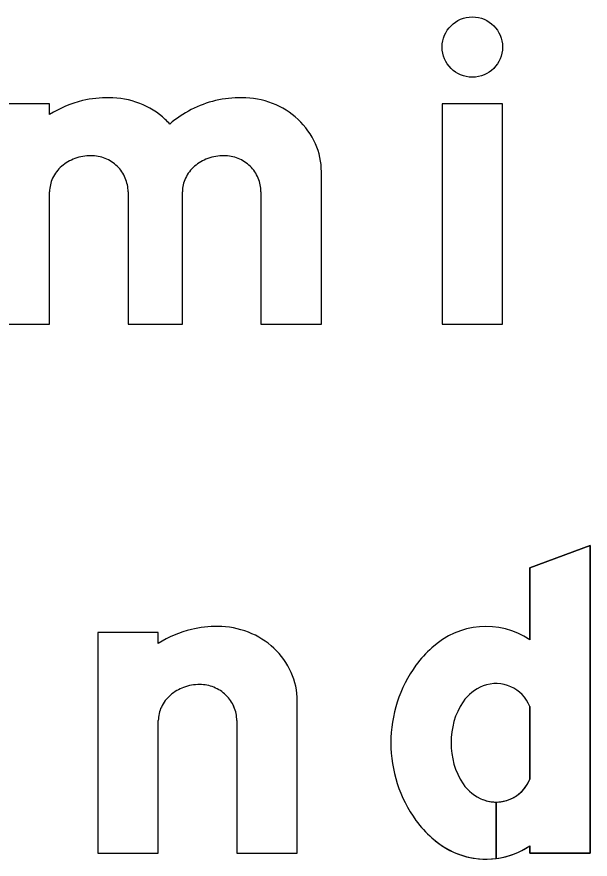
# Model space of a CAD drawing. Extents: x 2149961 to 2150220, y 145114 to 145240.
# Drawn here: x 2150205.417 to 2150207.949, y 145133.798 to 145137.515 of the extents above; entities that cross this region are included whole.
import ezdxf

# ---------------------------------------------------------------- set-up
doc = ezdxf.new("R2010")
doc.units = 0
for name, color, linetype in [('GSBWFILL', 7, 'Continuous'), ('GSCOLORFILL', 7, 'Continuous'), ('GSOUTLINE', 7, 'Continuous')]:
    doc.layers.add(name, color=color, linetype=linetype)

msp = doc.modelspace()

# ---------------------------------------------------------------- linework, layer by layer
at = {"layer": 'GSBWFILL'}
for p, q in [((2150207.682, 145134.4714), (2150207.682, 145134.1518)), ((2150206.3887, 145134.4097), (2150206.3887, 145133.825)), ((2150207.5331, 145134.0503), (2150207.5331, 145133.8011)), ((2150207.5331, 145133.8011), (2150207.5331, 145134.0503))]:
    msp.add_line(p, q, dxfattribs=at)
for points in [[(2150205.562, 145137.0835), (2150205.562, 145137.1316), (2150205.2953, 145137.1316), (2150205.2953, 145136.1583), (2150205.562, 145136.1583), (2150205.562, 145136.7431)], [(2150206.4953, 145136.7431), (2150206.4953, 145136.1583), (2150206.762, 145136.1583), (2150206.762, 145136.8308)], [(2150205.9086, 145136.7431), (2150205.9086, 145136.1583), (2150206.1486, 145136.1583), (2150206.1486, 145136.7431)], [(2150207.682, 145133.8567), (2150207.682, 145133.825), (2150207.9487, 145133.825), (2150207.9487, 145135.1816), (2150207.682, 145135.0834), (2150207.682, 145134.7665)], [(2150206.042, 145134.7501), (2150206.042, 145134.7983), (2150205.7753, 145134.7983), (2150205.7753, 145133.825), (2150206.042, 145133.825), (2150206.042, 145134.4097)], [(2150206.3887, 145133.825), (2150206.6553, 145133.825), (2150206.6553, 145134.4975)]]:
    msp.add_lwpolyline(points, dxfattribs=at)
msp.add_lwpolyline([(2150207.2953, 145136.1583), (2150207.562, 145136.1583), (2150207.562, 145137.1316), (2150207.2953, 145137.1316)], close=True, dxfattribs=at)
for centre, radius, start, end in [((2150207.4887, 145134.4759), 0.3491, 56.3678, 133.0637), ((2150207.524, 145134.4091), 0.4225, 130.3765, 144.5892), ((2150207.6519, 145134.3116), 0.5832, 144.0688, 180), ((2150207.5426, 145134.388), 0.1867, 110.8676, 146.1465), ((2150207.5331, 145134.413), 0.16, 21.432, 110.8676), ((2150207.6433, 145134.3205), 0.308, 146.1465, 181.6462), ((2150207.6519, 145134.3116), 0.5832, 180, 215.9312), ((2150207.6433, 145134.3028), 0.308, 178.3538, 213.8535), ((2150207.5426, 145134.2352), 0.1867, 213.8535, 249.1324), ((2150207.5331, 145134.2103), 0.16, 270.0239, 338.568), ((2150207.5331, 145134.2103), 0.16, 249.1324, 270), ((2150207.524, 145134.2142), 0.4225, 215.4108, 229.6235), ((2150207.4887, 145134.1474), 0.3491, 226.9363, 277.3093), ((2150207.4887, 145134.1474), 0.3491, 277.3204, 303.6322)]:
    msp.add_arc(centre, radius, start, end, dxfattribs=at)
msp.add_ellipse((2150207.4286, 145137.3816), major_axis=(0, 0.1333), ratio=0.999983, dxfattribs=at)
for centre, major_axis, start_param, end_param in [((2150205.8199, 145136.6785), (0, 0.4802), 0.235088, 0.567132), ((2150205.8245, 145136.6249), (0, 0.5334), 0, 0.219986), ((2150205.8245, 145136.7829), (0, 0.3754), 5.914285, 6.283185), ((2150206.4066, 145136.6785), (0, 0.4802), 0.235088, 0.712455), ((2150206.4111, 145136.6249), (0, 0.5334), 0, 0.219986), ((2150206.4111, 145136.7829), (0, 0.3754), 5.914285, 6.283185), ((2150205.8335, 145136.8063), (0, 0.3503), 5.532258, 5.914285), ((2150206.4202, 145136.8063), (0, 0.3503), 5.532258, 5.914285), ((2150205.8475, 145136.8212), (0, 0.3299), 5.44499, 5.532258), ((2150206.4341, 145136.8212), (0, 0.3299), 5.130076, 5.532258), ((2150206.4558, 145136.8308), (0, 0.3062), 4.712389, 5.130076), ((2150205.736, 145136.7171), (0, 0.1835), 0.345704, 0.715718), ((2150205.7449, 145136.6922), (0, 0.2099), 0, 0.345704), ((2150205.7449, 145136.7337), (0, 0.1684), 5.900624, 6.283185), ((2150205.7468, 145136.7383), (0, 0.1635), 5.51227, 5.900624), ((2150206.3226, 145136.7171), (0, 0.1835), 0.345704, 0.715718), ((2150206.3316, 145136.6922), (0, 0.2099), 0, 0.345704), ((2150206.3316, 145136.7337), (0, 0.1684), 5.900624, 6.283185), ((2150206.3334, 145136.7383), (0, 0.1635), 5.51227, 5.900624), ((2150205.7222, 145136.7329), (0, 0.1625), 0.715718, 1.126231), ((2150205.7496, 145136.7412), (0, 0.1594), 5.115435, 5.51227), ((2150206.3088, 145136.7329), (0, 0.1625), 0.715718, 1.126231), ((2150206.3363, 145136.7412), (0, 0.1594), 5.115435, 5.51227), ((2150205.7009, 145136.7431), (0, 0.1389), 1.126231, 1.570796), ((2150205.754, 145136.7431), (0, 0.1546), 4.712389, 5.115435), ((2150206.2875, 145136.7431), (0, 0.1389), 1.126231, 1.570796), ((2150206.3407, 145136.7431), (0, 0.1546), 4.712389, 5.115435), ((2150206.3, 145134.3451), (0, 0.4802), 0.235088, 0.567132), ((2150206.3045, 145134.2916), (0, 0.5334), 0, 0.219986), ((2150206.3045, 145134.4496), (0, 0.3754), 5.914285, 6.283185), ((2150206.3135, 145134.4729), (0, 0.3503), 5.532258, 5.914285), ((2150206.3275, 145134.4879), (0, 0.3299), 5.130076, 5.532258), ((2150206.3492, 145134.4975), (0, 0.3062), 4.712389, 5.130076), ((2150206.216, 145134.3837), (0, 0.1835), 0.345704, 0.715718), ((2150206.2249, 145134.3589), (0, 0.2099), 0, 0.345704), ((2150206.2249, 145134.4004), (0, 0.1684), 5.900624, 6.283185), ((2150206.2268, 145134.4049), (0, 0.1635), 5.51227, 5.900624), ((2150206.2022, 145134.3996), (0, 0.1625), 0.715718, 1.126231), ((2150206.2296, 145134.4079), (0, 0.1594), 5.115435, 5.51227), ((2150206.1809, 145134.4097), (0, 0.1389), 1.126231, 1.570796), ((2150206.234, 145134.4097), (0, 0.1546), 4.712389, 5.115435)]:
    msp.add_ellipse(centre, major_axis=major_axis, ratio=0.999997, start_param=start_param, end_param=end_param, dxfattribs=at)
at = {"layer": 'GSCOLORFILL'}
for p, q in [((2150207.682, 145134.4714), (2150207.682, 145134.1518)), ((2150206.3887, 145134.4097), (2150206.3887, 145133.825)), ((2150207.5331, 145134.0503), (2150207.5331, 145133.8011)), ((2150207.5331, 145133.8011), (2150207.5331, 145134.0503))]:
    msp.add_line(p, q, dxfattribs=at)
for points in [[(2150205.562, 145137.0835), (2150205.562, 145137.1316), (2150205.2953, 145137.1316), (2150205.2953, 145136.1583), (2150205.562, 145136.1583), (2150205.562, 145136.7431)], [(2150206.4953, 145136.7431), (2150206.4953, 145136.1583), (2150206.762, 145136.1583), (2150206.762, 145136.8308)], [(2150205.9086, 145136.7431), (2150205.9086, 145136.1583), (2150206.1486, 145136.1583), (2150206.1486, 145136.7431)], [(2150207.682, 145133.8567), (2150207.682, 145133.825), (2150207.9487, 145133.825), (2150207.9487, 145135.1816), (2150207.682, 145135.0834), (2150207.682, 145134.7665)], [(2150206.042, 145134.7501), (2150206.042, 145134.7983), (2150205.7753, 145134.7983), (2150205.7753, 145133.825), (2150206.042, 145133.825), (2150206.042, 145134.4097)], [(2150206.3887, 145133.825), (2150206.6553, 145133.825), (2150206.6553, 145134.4975)]]:
    msp.add_lwpolyline(points, dxfattribs=at)
msp.add_lwpolyline([(2150207.2953, 145136.1583), (2150207.562, 145136.1583), (2150207.562, 145137.1316), (2150207.2953, 145137.1316)], close=True, dxfattribs=at)
for centre, radius, start, end in [((2150207.4887, 145134.4759), 0.3491, 56.3678, 133.0637), ((2150207.524, 145134.4091), 0.4225, 130.3765, 144.5892), ((2150207.6519, 145134.3116), 0.5832, 144.0688, 180), ((2150207.5426, 145134.388), 0.1867, 110.8676, 146.1465), ((2150207.5331, 145134.413), 0.16, 21.432, 110.8676), ((2150207.6433, 145134.3205), 0.308, 146.1465, 181.6462), ((2150207.6519, 145134.3116), 0.5832, 180, 215.9312), ((2150207.6433, 145134.3028), 0.308, 178.3538, 213.8535), ((2150207.5426, 145134.2352), 0.1867, 213.8535, 249.1324), ((2150207.5331, 145134.2103), 0.16, 270.0239, 338.568), ((2150207.5331, 145134.2103), 0.16, 249.1324, 270), ((2150207.524, 145134.2142), 0.4225, 215.4108, 229.6235), ((2150207.4887, 145134.1474), 0.3491, 226.9363, 277.3093), ((2150207.4887, 145134.1474), 0.3491, 277.3204, 303.6322)]:
    msp.add_arc(centre, radius, start, end, dxfattribs=at)
msp.add_ellipse((2150207.4286, 145137.3816), major_axis=(0, 0.1333), ratio=0.999983, dxfattribs=at)
for centre, major_axis, start_param, end_param in [((2150205.8199, 145136.6785), (0, 0.4802), 0.235088, 0.567132), ((2150205.8245, 145136.6249), (0, 0.5334), 0, 0.219986), ((2150205.8245, 145136.7829), (0, 0.3754), 5.914285, 6.283185), ((2150206.4066, 145136.6785), (0, 0.4802), 0.235088, 0.712455), ((2150206.4111, 145136.6249), (0, 0.5334), 0, 0.219986), ((2150206.4111, 145136.7829), (0, 0.3754), 5.914285, 6.283185), ((2150205.8335, 145136.8063), (0, 0.3503), 5.532258, 5.914285), ((2150206.4202, 145136.8063), (0, 0.3503), 5.532258, 5.914285), ((2150205.8475, 145136.8212), (0, 0.3299), 5.44499, 5.532258), ((2150206.4341, 145136.8212), (0, 0.3299), 5.130076, 5.532258), ((2150206.4558, 145136.8308), (0, 0.3062), 4.712389, 5.130076), ((2150205.736, 145136.7171), (0, 0.1835), 0.345704, 0.715718), ((2150205.7449, 145136.6922), (0, 0.2099), 0, 0.345704), ((2150205.7449, 145136.7337), (0, 0.1684), 5.900624, 6.283185), ((2150205.7468, 145136.7383), (0, 0.1635), 5.51227, 5.900624), ((2150206.3226, 145136.7171), (0, 0.1835), 0.345704, 0.715718), ((2150206.3316, 145136.6922), (0, 0.2099), 0, 0.345704), ((2150206.3316, 145136.7337), (0, 0.1684), 5.900624, 6.283185), ((2150206.3334, 145136.7383), (0, 0.1635), 5.51227, 5.900624), ((2150205.7222, 145136.7329), (0, 0.1625), 0.715718, 1.126231), ((2150205.7496, 145136.7412), (0, 0.1594), 5.115435, 5.51227), ((2150206.3088, 145136.7329), (0, 0.1625), 0.715718, 1.126231), ((2150206.3363, 145136.7412), (0, 0.1594), 5.115435, 5.51227), ((2150205.7009, 145136.7431), (0, 0.1389), 1.126231, 1.570796), ((2150205.754, 145136.7431), (0, 0.1546), 4.712389, 5.115435), ((2150206.2875, 145136.7431), (0, 0.1389), 1.126231, 1.570796), ((2150206.3407, 145136.7431), (0, 0.1546), 4.712389, 5.115435), ((2150206.3, 145134.3451), (0, 0.4802), 0.235088, 0.567132), ((2150206.3045, 145134.2916), (0, 0.5334), 0, 0.219986), ((2150206.3045, 145134.4496), (0, 0.3754), 5.914285, 6.283185), ((2150206.3135, 145134.4729), (0, 0.3503), 5.532258, 5.914285), ((2150206.3275, 145134.4879), (0, 0.3299), 5.130076, 5.532258), ((2150206.3492, 145134.4975), (0, 0.3062), 4.712389, 5.130076), ((2150206.216, 145134.3837), (0, 0.1835), 0.345704, 0.715718), ((2150206.2249, 145134.3589), (0, 0.2099), 0, 0.345704), ((2150206.2249, 145134.4004), (0, 0.1684), 5.900624, 6.283185), ((2150206.2268, 145134.4049), (0, 0.1635), 5.51227, 5.900624), ((2150206.2022, 145134.3996), (0, 0.1625), 0.715718, 1.126231), ((2150206.2296, 145134.4079), (0, 0.1594), 5.115435, 5.51227), ((2150206.1809, 145134.4097), (0, 0.1389), 1.126231, 1.570796), ((2150206.234, 145134.4097), (0, 0.1546), 4.712389, 5.115435)]:
    msp.add_ellipse(centre, major_axis=major_axis, ratio=0.999997, start_param=start_param, end_param=end_param, dxfattribs=at)
at = {"layer": 'GSOUTLINE'}
for p, q in [((2150207.682, 145134.1518), (2150207.682, 145134.4714)), ((2150206.3887, 145134.4097), (2150206.3887, 145133.825))]:
    msp.add_line(p, q, dxfattribs=at)
for points in [[(2150205.562, 145137.0835), (2150205.562, 145137.1316), (2150205.2953, 145137.1316), (2150205.2953, 145136.1583), (2150205.562, 145136.1583), (2150205.562, 145136.7431)], [(2150206.4953, 145136.7431), (2150206.4953, 145136.1583), (2150206.762, 145136.1583), (2150206.762, 145136.8308)], [(2150205.9086, 145136.7431), (2150205.9086, 145136.1583), (2150206.1486, 145136.1583), (2150206.1486, 145136.7431)], [(2150207.682, 145134.7665), (2150207.682, 145135.0834), (2150207.9487, 145135.1816), (2150207.9487, 145133.825), (2150207.682, 145133.825), (2150207.682, 145133.8567)], [(2150206.042, 145134.7501), (2150206.042, 145134.7983), (2150205.7753, 145134.7983), (2150205.7753, 145133.825), (2150206.042, 145133.825), (2150206.042, 145134.4097)], [(2150206.3887, 145133.825), (2150206.6553, 145133.825), (2150206.6553, 145134.4975)]]:
    msp.add_lwpolyline(points, dxfattribs=at)
msp.add_lwpolyline([(2150207.2953, 145136.1583), (2150207.562, 145136.1583), (2150207.562, 145137.1316), (2150207.2953, 145137.1316)], close=True, dxfattribs=at)
for centre, radius, start, end in [((2150207.4887, 145134.4759), 0.3491, 56.3678, 133.0637), ((2150207.524, 145134.4091), 0.4225, 130.3765, 144.5892), ((2150207.6519, 145134.3116), 0.5832, 144.0688, 180), ((2150207.5426, 145134.388), 0.1867, 110.8676, 146.1465), ((2150207.5331, 145134.413), 0.16, 21.432, 110.8676), ((2150207.6433, 145134.3205), 0.308, 146.1465, 181.6462), ((2150207.6519, 145134.3116), 0.5832, 180, 215.9312), ((2150207.6433, 145134.3028), 0.308, 178.3538, 213.8535), ((2150207.5426, 145134.2352), 0.1867, 213.8535, 249.1324), ((2150207.5331, 145134.2103), 0.16, 249.1324, 338.568), ((2150207.524, 145134.2142), 0.4225, 215.4108, 229.6235), ((2150207.4887, 145134.1474), 0.3491, 226.9363, 303.6322)]:
    msp.add_arc(centre, radius, start, end, dxfattribs=at)
msp.add_ellipse((2150207.4286, 145137.3816), major_axis=(0, 0.1333), ratio=0.999983, dxfattribs=at)
for centre, major_axis, start_param, end_param in [((2150205.8199, 145136.6785), (0, 0.4802), 0.235088, 0.567132), ((2150205.8245, 145136.6249), (0, 0.5334), 0, 0.219986), ((2150205.8245, 145136.7829), (0, 0.3754), 5.914285, 6.283185), ((2150206.4066, 145136.6785), (0, 0.4802), 0.235088, 0.712455), ((2150206.4111, 145136.6249), (0, 0.5334), 0, 0.219986), ((2150206.4111, 145136.7829), (0, 0.3754), 5.914285, 6.283185), ((2150205.8335, 145136.8063), (0, 0.3503), 5.532258, 5.914285), ((2150206.4202, 145136.8063), (0, 0.3503), 5.532258, 5.914285), ((2150205.8475, 145136.8212), (0, 0.3299), 5.44499, 5.532258), ((2150206.4341, 145136.8212), (0, 0.3299), 5.130076, 5.532258), ((2150206.4558, 145136.8308), (0, 0.3062), 4.712389, 5.130076), ((2150205.736, 145136.7171), (0, 0.1835), 0.345704, 0.715718), ((2150205.7449, 145136.6922), (0, 0.2099), 0, 0.345704), ((2150205.7449, 145136.7337), (0, 0.1684), 5.900624, 6.283185), ((2150205.7468, 145136.7383), (0, 0.1635), 5.51227, 5.900624), ((2150206.3226, 145136.7171), (0, 0.1835), 0.345704, 0.715718), ((2150206.3316, 145136.6922), (0, 0.2099), 0, 0.345704), ((2150206.3316, 145136.7337), (0, 0.1684), 5.900624, 6.283185), ((2150206.3334, 145136.7383), (0, 0.1635), 5.51227, 5.900624), ((2150205.7222, 145136.7329), (0, 0.1625), 0.715718, 1.126231), ((2150205.7496, 145136.7412), (0, 0.1594), 5.115435, 5.51227), ((2150206.3088, 145136.7329), (0, 0.1625), 0.715718, 1.126231), ((2150206.3363, 145136.7412), (0, 0.1594), 5.115435, 5.51227), ((2150205.7009, 145136.7431), (0, 0.1389), 1.126231, 1.570796), ((2150205.754, 145136.7431), (0, 0.1546), 4.712389, 5.115435), ((2150206.2875, 145136.7431), (0, 0.1389), 1.126231, 1.570796), ((2150206.3407, 145136.7431), (0, 0.1546), 4.712389, 5.115435), ((2150206.3, 145134.3451), (0, 0.4802), 0.235088, 0.567132), ((2150206.3045, 145134.2916), (0, 0.5334), 0, 0.219986), ((2150206.3045, 145134.4496), (0, 0.3754), 5.914285, 6.283185), ((2150206.3135, 145134.4729), (0, 0.3503), 5.532258, 5.914285), ((2150206.3275, 145134.4879), (0, 0.3299), 5.130076, 5.532258), ((2150206.3492, 145134.4975), (0, 0.3062), 4.712389, 5.130076), ((2150206.216, 145134.3837), (0, 0.1835), 0.345704, 0.715718), ((2150206.2249, 145134.3589), (0, 0.2099), 0, 0.345704), ((2150206.2249, 145134.4004), (0, 0.1684), 5.900624, 6.283185), ((2150206.2268, 145134.4049), (0, 0.1635), 5.51227, 5.900624), ((2150206.2022, 145134.3996), (0, 0.1625), 0.715718, 1.126231), ((2150206.2296, 145134.4079), (0, 0.1594), 5.115435, 5.51227), ((2150206.1809, 145134.4097), (0, 0.1389), 1.126231, 1.570796), ((2150206.234, 145134.4097), (0, 0.1546), 4.712389, 5.115435)]:
    msp.add_ellipse(centre, major_axis=major_axis, ratio=0.999997, start_param=start_param, end_param=end_param, dxfattribs=at)

doc.saveas('drawing.dxf')
